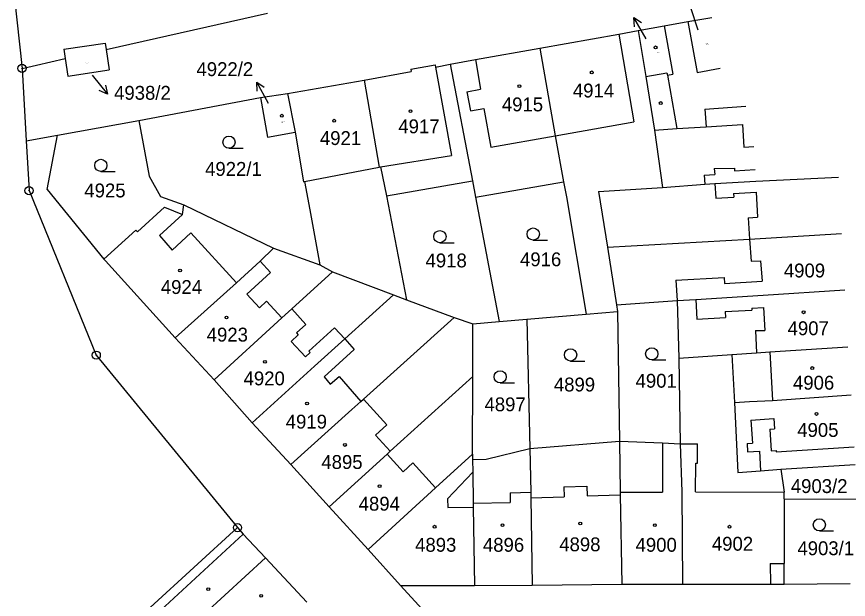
# Model space of a CAD drawing. Extents: x -735092 to -733385, y -1122435 to -1118992.
# Drawn here: x -734825.1 to -734723.1, y -1119282.4 to -1119211 of the extents above; entities that cross this region are included whole.
import ezdxf

# ---------------------------------------------------------------- set-up
doc = ezdxf.new("R2010")
doc.units = 0
for name, color, linetype in [('Vrstva 1', 7, 'Continuous'), ('Vrstva 16', 7, 'Continuous'), ('Vrstva 18', 7, 'Continuous'), ('Vrstva 19', 7, 'Continuous'), ('Vrstva 25', 7, 'Continuous'), ('Vrstva 4', 7, 'Continuous')]:
    doc.layers.add(name, color=color, linetype=linetype)

msp = doc.modelspace()

# ---------------------------------------------------------------- linework, layer by layer
at = {"layer": 'Vrstva 1'}
for points in [[(-734829.87, -1119168.04), (-734824.44, -1119217.32)], [(-734814.14, -1119215), (-734794.33, -1119210.55)], [(-734745.69, -1119212.11), (-734742.77, -1119211.58)], [(-734742.77, -1119211.58), (-734739.84, -1119211.08)], [(-734742.77, -1119211.58), (-734741.65, -1119217.81)], [(-734748.89, -1119212.7), (-734745.69, -1119212.11)], [(-734745.69, -1119212.11), (-734744.62, -1119218.03)], [(-734760.94, -1119214.83), (-734751.24, -1119213.13)], [(-734751.24, -1119213.13), (-734748.89, -1119212.7)], [(-734748.89, -1119212.7), (-734747.95, -1119218.31)], [(-734819.32, -1119214.97), (-734814.25, -1119214.24)], [(-734814.25, -1119214.24), (-734814.14, -1119215)], [(-734819.32, -1119214.97), (-734819.15, -1119216.13)], [(-734814.14, -1119215), (-734813.77, -1119217.52)], [(-734768.84, -1119216.25), (-734760.94, -1119214.83)], [(-734760.94, -1119214.83), (-734759.05, -1119225.6)], [(-734824.44, -1119217.32), (-734819.15, -1119216.13)], [(-734819.15, -1119216.13), (-734818.83, -1119218.27)], [(-734771.94, -1119216.8), (-734768.84, -1119216.25)], [(-734824.44, -1119217.32), (-734823.93, -1119226.22)], [(-734818.83, -1119218.27), (-734813.77, -1119217.52)], [(-734782.49, -1119218.75), (-734776.7, -1119217.71)], [(-734776.75, -1119217.41), (-734773.77, -1119216.87)], [(-734776.75, -1119217.41), (-734776.7, -1119217.71)], [(-734773.77, -1119216.87), (-734773.72, -1119217.17)], [(-734773.72, -1119217.17), (-734771.94, -1119216.8)], [(-734771.94, -1119216.8), (-734769.21, -1119231.11)], [(-734741.65, -1119217.81), (-734738.8, -1119217.29)], [(-734791.88, -1119220.41), (-734782.49, -1119218.75)], [(-734782.49, -1119218.75), (-734780.63, -1119229.43)], [(-734747.95, -1119218.31), (-734745.34, -1119217.88)], [(-734747.95, -1119218.31), (-734746.85, -1119224.91)], [(-734745.34, -1119217.88), (-734745.29, -1119218.15)], [(-734745.29, -1119218.15), (-734744.62, -1119218.03)], [(-734795.21, -1119220.89), (-734791.88, -1119220.41)], [(-734791.88, -1119220.41), (-734790.93, -1119225.16)], [(-734810.13, -1119223.7), (-734795.21, -1119220.89)], [(-734795.21, -1119220.89), (-734794.35, -1119225.77)], [(-734820.11, -1119225.52), (-734810.13, -1119223.7)], [(-734810.13, -1119223.7), (-734808.83, -1119230.52)], [(-734746.85, -1119224.91), (-734744.11, -1119224.7)], [(-734746.85, -1119224.91), (-734745.88, -1119231.94)], [(-734744.11, -1119224.7), (-734740.54, -1119224.48)], [(-734740.54, -1119224.48), (-734736.08, -1119224.19)], [(-734823.93, -1119226.22), (-734820.11, -1119225.52)], [(-734821.36, -1119232.16), (-734820.11, -1119225.52)], [(-734794.35, -1119225.77), (-734790.93, -1119225.16)], [(-734790.93, -1119225.16), (-734789.94, -1119231.23)], [(-734759.05, -1119225.6), (-734758.01, -1119231.24)], [(-734823.93, -1119226.22), (-734823.58, -1119232.31)], [(-734780.63, -1119229.43), (-734780.48, -1119229.41)], [(-734780.48, -1119229.41), (-734779.75, -1119232.96)], [(-734808.83, -1119230.52), (-734807.46, -1119233.04)], [(-734734.45, -1119231.16), (-734724.32, -1119230.65)], [(-734789.94, -1119231.23), (-734789.79, -1119231.2)], [(-734789.79, -1119231.2), (-734789.15, -1119234.67)], [(-734779.75, -1119232.96), (-734769.21, -1119231.11)], [(-734769.21, -1119231.11), (-734768.83, -1119233.11)], [(-734768.83, -1119233.11), (-734758.01, -1119231.24)], [(-734758.01, -1119231.24), (-734757.68, -1119233.07)], [(-734753.73, -1119232.42), (-734745.88, -1119231.94)], [(-734745.88, -1119231.94), (-734740.7, -1119231.51)], [(-734740.7, -1119231.51), (-734739.46, -1119231.44)], [(-734739.46, -1119231.44), (-734734.45, -1119231.16)], [(-734823.58, -1119232.31), (-734815.34, -1119252.48)], [(-734821.36, -1119232.16), (-734814.4, -1119240.7)], [(-734807.46, -1119233.04), (-734804.59, -1119234.05)], [(-734779.75, -1119232.96), (-734777.3, -1119245.68)], [(-734757.68, -1119233.07), (-734755.26, -1119247.46)], [(-734753.73, -1119232.42), (-734752.65, -1119239.26)], [(-734804.76, -1119235.24), (-734804.59, -1119234.05)], [(-734804.59, -1119234.05), (-734793.61, -1119239.35)], [(-734768.83, -1119233.11), (-734765.92, -1119248.36)], [(-734810.3, -1119237.38), (-734806.96, -1119234.34)], [(-734806.96, -1119234.34), (-734804.76, -1119235.24)], [(-734789.15, -1119234.67), (-734787.92, -1119241.41)], [(-734814.4, -1119240.7), (-734810.5, -1119237.16)], [(-734810.5, -1119237.16), (-734810.3, -1119237.38)], [(-734735.22, -1119238.25), (-734723.92, -1119237.56)], [(-734752.65, -1119239.26), (-734735.22, -1119238.25)], [(-734795.22, -1119240.94), (-734793.61, -1119239.35)], [(-734793.61, -1119239.35), (-734787.92, -1119241.41)], [(-734752.65, -1119239.26), (-734751.54, -1119246.32)], [(-734814.4, -1119240.7), (-734814.2, -1119240.92)], [(-734814.2, -1119240.92), (-734805.64, -1119250.34)], [(-734798.15, -1119243.6), (-734795.22, -1119240.94)], [(-734791.37, -1119246.82), (-734786.35, -1119242.25)], [(-734787.92, -1119241.41), (-734786.35, -1119242.25)], [(-734786.35, -1119242.25), (-734778.9, -1119245.07)], [(-734805.64, -1119250.34), (-734798.15, -1119243.6)], [(-734784.87, -1119250.48), (-734778.9, -1119245.07)], [(-734778.9, -1119245.07), (-734777.3, -1119245.68)], [(-734741.8, -1119245.65), (-734733.55, -1119245.13)], [(-734733.55, -1119245.13), (-734723.54, -1119244.48)], [(-734777.3, -1119245.68), (-734771.46, -1119247.87)], [(-734751.54, -1119246.32), (-734744.1, -1119245.77)], [(-734751.54, -1119246.32), (-734751.41, -1119247.13)], [(-734744.1, -1119245.77), (-734741.8, -1119245.65)], [(-734744.1, -1119245.77), (-734743.87, -1119252.83)], [(-734792.58, -1119247.92), (-734791.37, -1119246.82)], [(-734755.26, -1119247.46), (-734751.41, -1119247.13)], [(-734751.41, -1119247.13), (-734751.16, -1119263.01)], [(-734800.89, -1119255.49), (-734792.58, -1119247.92)], [(-734782.58, -1119257.88), (-734771.46, -1119247.87)], [(-734771.46, -1119247.87), (-734769.16, -1119248.63)], [(-734769.16, -1119248.63), (-734765.92, -1119248.36)], [(-734765.92, -1119248.36), (-734762.52, -1119248.07)], [(-734762.52, -1119248.07), (-734755.26, -1119247.46)], [(-734762.52, -1119248.07), (-734762.16, -1119263.93)], [(-734769.17, -1119255.08), (-734769.16, -1119248.63)], [(-734805.64, -1119250.34), (-734800.89, -1119255.49)], [(-734788.58, -1119253.84), (-734784.87, -1119250.48)], [(-734743.87, -1119252.83), (-734737.37, -1119252.38)], [(-734737.37, -1119252.38), (-734734.37, -1119252.19)], [(-734737.37, -1119252.38), (-734737.07, -1119258.27)], [(-734734.37, -1119252.19), (-734732.73, -1119252.08)], [(-734732.73, -1119252.08), (-734723.14, -1119251.47)], [(-734815.34, -1119252.48), (-734798.01, -1119273.62)], [(-734743.87, -1119252.83), (-734743.73, -1119263.34)], [(-734796.21, -1119260.76), (-734788.58, -1119253.84)], [(-734800.89, -1119255.49), (-734796.21, -1119260.76)], [(-734779.27, -1119264.26), (-734769.17, -1119255.08)], [(-734769.21, -1119264.6), (-734769.17, -1119255.08)], [(-734732.4, -1119258.02), (-734722.74, -1119257.35)], [(-734783.98, -1119259.14), (-734782.89, -1119258.16)], [(-734782.89, -1119258.16), (-734782.58, -1119257.88)], [(-734737.07, -1119258.27), (-734735.21, -1119258.17)], [(-734737.07, -1119258.27), (-734736.65, -1119266.88)], [(-734735.21, -1119258.17), (-734732.4, -1119258.02)], [(-734791.47, -1119265.88), (-734783.98, -1119259.14)], [(-734796.21, -1119260.76), (-734791.47, -1119265.88)], [(-734762.16, -1119263.93), (-734751.16, -1119263.01)], [(-734751.16, -1119263.01), (-734751.07, -1119269.29)], [(-734751.16, -1119263.01), (-734745.9, -1119263.24)], [(-734745.9, -1119263.24), (-734743.73, -1119263.34)], [(-734743.73, -1119263.34), (-734743.51, -1119269.25)], [(-734786.78, -1119271.09), (-734779.64, -1119264.6)], [(-734779.64, -1119264.6), (-734779.27, -1119264.26)], [(-734773.74, -1119268.75), (-734769.21, -1119264.6)], [(-734769.21, -1119264.6), (-734769.2, -1119265.25)], [(-734767.53, -1119265.22), (-734762.16, -1119263.93)], [(-734762.16, -1119263.93), (-734762.04, -1119269.29)], [(-734769.2, -1119265.25), (-734767.53, -1119265.22)], [(-734769.2, -1119265.25), (-734769.17, -1119266.82)], [(-734791.47, -1119265.88), (-734786.78, -1119271.09)], [(-734736.65, -1119266.88), (-734733.85, -1119266.65)], [(-734733.85, -1119266.65), (-734731.37, -1119266.45)], [(-734731.37, -1119266.45), (-734722.26, -1119265.9)], [(-734731.37, -1119266.45), (-734730.96, -1119269.28)], [(-734769.17, -1119266.82), (-734769.11, -1119270.62)], [(-734781.97, -1119276.29), (-734773.74, -1119268.75)], [(-734762.04, -1119269.29), (-734762.02, -1119269.97)], [(-734751.07, -1119269.29), (-734751.06, -1119269.59)], [(-734751.06, -1119269.59), (-734750.89, -1119280.57)], [(-734743.51, -1119269.25), (-734743.44, -1119280.55)], [(-734730.96, -1119270.09), (-734730.96, -1119269.28)], [(-734769.11, -1119270.62), (-734769.1, -1119271.12)], [(-734762.02, -1119269.97), (-734761.89, -1119280.67)], [(-734730.96, -1119270.09), (-734722.02, -1119270.13)], [(-734730.96, -1119270.09), (-734730.95, -1119278)], [(-734786.78, -1119271.09), (-734781.97, -1119276.29)], [(-734769.1, -1119271.12), (-734768.95, -1119280.71)], [(-734808.71, -1119283.42), (-734798.01, -1119273.62)], [(-734798.01, -1119273.62), (-734797.34, -1119274.42)], [(-734797.34, -1119274.42), (-734794.59, -1119277.33)], [(-734781.97, -1119276.29), (-734778.01, -1119280.73)], [(-734794.59, -1119277.33), (-734789.5, -1119282.74)], [(-734730.95, -1119280.55), (-734730.95, -1119278)], [(-734778.01, -1119280.73), (-734768.95, -1119280.71)], [(-734778.01, -1119280.73), (-734763.88, -1119296.17)], [(-734768.95, -1119280.71), (-734761.89, -1119280.67)], [(-734761.89, -1119280.67), (-734750.89, -1119280.57)], [(-734750.89, -1119280.57), (-734743.44, -1119280.55)], [(-734743.44, -1119280.55), (-734732.66, -1119280.56)], [(-734732.66, -1119280.56), (-734730.95, -1119280.55)], [(-734730.95, -1119280.55), (-734722.87, -1119280.48)]]:
    msp.add_lwpolyline(points, dxfattribs=at)
at = {"layer": 'Vrstva 25'}
for points in [[(-734741.51, -1119212.62), (-734742.461, -1119209.776)], [(-734747.88, -1119213.7), (-734749.384, -1119211.105)], [(-734749.315, -1119212.221), (-734749.384, -1119211.105), (-734748.45, -1119211.719)], [(-734815.86, -1119218.16), (-734813.948, -1119220.471)], [(-734814.2, -1119219.382), (-734813.948, -1119220.471), (-734814.971, -1119220.019)], [(-734794.21, -1119221.63), (-734795.641, -1119218.994)], [(-734795.603, -1119220.111), (-734795.641, -1119218.994), (-734794.724, -1119219.634)], [(-734799.06, -1119227.12), (-734797.31, -1119227.12)], [(-734814.78, -1119229.96), (-734813.03, -1119229.96)], [(-734773.19, -1119238.7), (-734771.44, -1119238.7)], [(-734761.74, -1119238.38), (-734759.99, -1119238.38)], [(-734757.16, -1119253.2), (-734755.41, -1119253.2)], [(-734747.21, -1119253.07), (-734745.46, -1119253.07)], [(-734765.8, -1119255.89), (-734764.05, -1119255.89)], [(-734726.65, -1119274.03), (-734724.9, -1119274.03)]]:
    msp.add_lwpolyline(points, dxfattribs=at)
for centre, radius in [((-734746.73, -1119214.75), 0.175), ((-734824.44, -1119217.32), 0.5), ((-734824.44, -1119217.32), 0.032), ((-734754.57, -1119217.81), 0.175), ((-734763.44, -1119219.51), 0.175), ((-734746.11, -1119221.57), 0.175), ((-734776.8, -1119222.57), 0.175), ((-734792.57, -1119223.13), 0.175), ((-734786.16, -1119223.74), 0.175), ((-734799.06, -1119226.37), 0.75), ((-734814.78, -1119229.21), 0.75), ((-734823.58, -1119232.31), 0.5), ((-734823.58, -1119232.31), 0.032), ((-734761.74, -1119237.63), 0.75), ((-734773.19, -1119237.95), 0.75), ((-734805.06, -1119242.1), 0.175), ((-734728.58, -1119247.22), 0.175), ((-734799.36, -1119247.86), 0.175), ((-734815.34, -1119252.48), 0.5), ((-734815.34, -1119252.48), 0.032), ((-734757.16, -1119252.45), 0.75), ((-734747.21, -1119252.32), 0.75), ((-734794.65, -1119253.3), 0.175), ((-734765.8, -1119255.14), 0.75), ((-734727.52, -1119254.06), 0.175), ((-734789.48, -1119258.41), 0.175), ((-734727, -1119259.69), 0.175), ((-734784.84, -1119263.49), 0.175), ((-734780.58, -1119268.54), 0.175), ((-734726.65, -1119273.28), 0.75), ((-734798.01, -1119273.62), 0.5), ((-734798.01, -1119273.62), 0.032), ((-734773.84, -1119273.51), 0.175), ((-734765.52, -1119273.32), 0.175), ((-734755.97, -1119273.12), 0.175), ((-734746.83, -1119273.32), 0.175), ((-734737.67, -1119273.51), 0.175), ((-734801.6, -1119281.16), 0.175), ((-734795.11, -1119281.98), 0.175)]:
    msp.add_circle(centre, radius, dxfattribs=at)
at = {"layer": 'Vrstva 4'}
for points in [[(-734751.24, -1119213.13), (-734749.4, -1119223.87)], [(-734768.84, -1119216.25), (-734768.2, -1119219.89)], [(-734773.72, -1119217.17), (-734771.78, -1119228.01)], [(-734745.29, -1119218.15), (-734744.11, -1119224.7)], [(-734769.87, -1119220.19), (-734768.2, -1119219.89)], [(-734769.87, -1119220.19), (-734769.45, -1119222.54)], [(-734769.45, -1119222.54), (-734767.79, -1119222.25)], [(-734767.79, -1119222.25), (-734766.95, -1119227)], [(-734740.68, -1119222.31), (-734735.68, -1119221.94)], [(-734740.68, -1119222.31), (-734740.54, -1119224.48)], [(-734759.05, -1119225.6), (-734749.4, -1119223.87)], [(-734736.08, -1119224.19), (-734735.93, -1119226.99)], [(-734766.95, -1119227), (-734759.05, -1119225.6)], [(-734735.93, -1119226.99), (-734734.68, -1119226.89)], [(-734780.48, -1119229.41), (-734771.78, -1119228.01)], [(-734789.79, -1119231.2), (-734780.63, -1119229.43)], [(-734739.56, -1119229.61), (-734737.07, -1119229.55)], [(-734739.56, -1119229.61), (-734739.46, -1119230.33)], [(-734737.07, -1119229.55), (-734737.06, -1119229.87)], [(-734737.06, -1119229.87), (-734734.53, -1119229.73)], [(-734740.76, -1119230.41), (-734739.46, -1119230.33)], [(-734740.76, -1119230.41), (-734740.7, -1119231.51)], [(-734739.46, -1119231.44), (-734739.36, -1119233.24)], [(-734737.17, -1119232.65), (-734734.38, -1119232.49)], [(-734737.17, -1119232.65), (-734737.14, -1119233.12)], [(-734734.38, -1119232.49), (-734734.23, -1119235.57)], [(-734739.36, -1119233.24), (-734737.14, -1119233.12)], [(-734807.58, -1119237.8), (-734804.76, -1119235.24)], [(-734735.38, -1119235.63), (-734734.23, -1119235.57)], [(-734735.38, -1119235.63), (-734735.22, -1119238.25)], [(-734807.58, -1119237.8), (-734806.02, -1119239.6)], [(-734806.02, -1119239.6), (-734803.72, -1119237.5)], [(-734803.72, -1119237.5), (-734798.15, -1119243.6)], [(-734735.22, -1119238.25), (-734735.01, -1119240.96)], [(-734795.22, -1119240.94), (-734793.96, -1119242.33)], [(-734735.01, -1119240.96), (-734733.85, -1119240.9)], [(-734733.85, -1119240.9), (-734733.65, -1119243.41)], [(-734796.89, -1119244.99), (-734793.96, -1119242.33)], [(-734744.25, -1119243.3), (-734738.32, -1119242.94)], [(-734738.32, -1119242.94), (-734738.27, -1119243.69)], [(-734744.25, -1119243.3), (-734744.1, -1119245.77)], [(-734738.27, -1119243.69), (-734733.65, -1119243.41)], [(-734796.89, -1119244.99), (-734795.31, -1119246.67)], [(-734795.31, -1119246.67), (-734794.44, -1119245.85)], [(-734794.44, -1119245.85), (-734792.58, -1119247.92)], [(-734741.8, -1119245.65), (-734741.69, -1119248.07)], [(-734791.37, -1119246.82), (-734789.62, -1119248.74)], [(-734738.19, -1119247.12), (-734734.93, -1119246.97)], [(-734738.19, -1119247.12), (-734738.17, -1119247.87)], [(-734734.94, -1119246.71), (-734733.48, -1119246.65)], [(-734734.94, -1119246.71), (-734734.93, -1119246.97)], [(-734733.48, -1119246.65), (-734733.34, -1119249.46)], [(-734741.69, -1119248.07), (-734738.17, -1119247.87)], [(-734790.77, -1119249.76), (-734789.62, -1119248.74)], [(-734789.25, -1119251.99), (-734786.12, -1119249.11)], [(-734786.12, -1119249.11), (-734784.87, -1119250.48)], [(-734791.44, -1119250.8), (-734790.57, -1119249.98)], [(-734790.77, -1119249.76), (-734790.57, -1119249.98)], [(-734734.5, -1119249.45), (-734733.34, -1119249.46)], [(-734734.5, -1119249.45), (-734734.37, -1119252.19)], [(-734791.44, -1119250.8), (-734789.67, -1119252.68)], [(-734784.87, -1119250.48), (-734783.7, -1119251.78)], [(-734789.67, -1119252.68), (-734789.1, -1119252.15)], [(-734789.25, -1119251.99), (-734789.1, -1119252.15)], [(-734787.4, -1119255.14), (-734783.7, -1119251.78)], [(-734732.73, -1119252.08), (-734732.4, -1119258.02)], [(-734787.4, -1119255.14), (-734786.64, -1119256.03)], [(-734786.64, -1119256.03), (-734785.53, -1119255.08)], [(-734785.53, -1119255.08), (-734782.89, -1119258.16)], [(-734782.58, -1119257.88), (-734779.7, -1119261.03)], [(-734735.04, -1119260.44), (-734732.24, -1119260.23)], [(-734735.04, -1119260.44), (-734734.83, -1119263.25)], [(-734732.24, -1119260.23), (-734732.15, -1119261.5)], [(-734781.08, -1119262.28), (-734779.7, -1119261.03)], [(-734732.74, -1119261.54), (-734732.15, -1119261.5)], [(-734732.74, -1119261.54), (-734732.55, -1119264.21)], [(-734781.08, -1119262.28), (-734779.27, -1119264.26)], [(-734745.9, -1119263.24), (-734745.89, -1119269.26)], [(-734743.73, -1119263.34), (-734741.58, -1119263.37)], [(-734741.61, -1119265.73), (-734741.58, -1119263.37)], [(-734735.52, -1119263.3), (-734734.83, -1119263.25)], [(-734735.52, -1119263.3), (-734735.45, -1119264.33)], [(-734779.64, -1119264.6), (-734777.7, -1119266.77)], [(-734735.45, -1119264.33), (-734734.01, -1119264.24)], [(-734734.01, -1119264.24), (-734733.85, -1119266.65)], [(-734732.55, -1119264.21), (-734731.95, -1119264.17)], [(-734731.95, -1119264.17), (-734731.94, -1119264.34)], [(-734731.94, -1119264.34), (-734722.36, -1119263.7)], [(-734777.7, -1119266.77), (-734776.49, -1119265.68)], [(-734776.49, -1119265.68), (-734773.74, -1119268.75)], [(-734741.85, -1119269.25), (-734741.8, -1119265.73)], [(-734741.8, -1119265.73), (-734741.61, -1119265.73)], [(-734772.24, -1119270.1), (-734769.17, -1119266.82)], [(-734757.99, -1119268.64), (-734755.17, -1119268.54)], [(-734757.99, -1119268.64), (-734757.95, -1119269.83)], [(-734755.17, -1119268.54), (-734755.13, -1119269.73)], [(-734764.59, -1119269.34), (-734762.04, -1119269.29)], [(-734764.59, -1119269.34), (-734764.56, -1119270.53)], [(-734755.13, -1119269.73), (-734751.06, -1119269.59)], [(-734751.07, -1119269.29), (-734745.89, -1119269.26)], [(-734741.85, -1119269.25), (-734730.96, -1119269.28)], [(-734772.24, -1119270.1), (-734772.22, -1119271.17)], [(-734769.11, -1119270.62), (-734764.56, -1119270.53)], [(-734762.02, -1119269.97), (-734757.95, -1119269.83)], [(-734772.22, -1119271.17), (-734769.1, -1119271.12)], [(-734807.95, -1119284.22), (-734797.34, -1119274.42)], [(-734802.08, -1119284.17), (-734794.59, -1119277.33)], [(-734732.67, -1119278.01), (-734730.95, -1119278)], [(-734732.67, -1119278.01), (-734732.66, -1119280.56)]]:
    msp.add_lwpolyline(points, dxfattribs=at)

# ---------------------------------------------------------------- texts
at = {"layer": 'Vrstva 16'}
for s, p in [('4922/2', (-734803.047, -1119218.27)), ('4938/2', (-734813.15, -1119221.17))]:
    msp.add_text(s, height=1.7, dxfattribs=at).set_placement(p)
at = {"layer": 'Vrstva 18'}
for s, height, p in [('4938/2', 0.1, (-734816.69, -1119216.72)), ('4922/1', 1.7, (-734801.99, -1119230.5)), ('4925', 1.7, (-734816.8, -1119233.14)), ('4918', 1.7, (-734774.95, -1119241.72)), ('4916', 1.7, (-734763.36, -1119241.58)), ('4899', 1.7, (-734759.21, -1119256.93)), ('4901', 1.7, (-734749.19, -1119256.47)), ('4897', 1.7, (-734767.72, -1119259.36)), ('4903/2', 1.7, (-734730.15, -1119269.38)), ('4903/1', 1.7, (-734729.34, -1119277))]:
    msp.add_text(s, height=height, dxfattribs=at).set_placement(p)
at = {"layer": 'Vrstva 19'}
for s, height, p in [('4913/2', 0.1, (-734740.66, -1119214.36)), ('4913/1', 0.1, (-734746.57, -1119215.4)), ('4914', 1.7, (-734756.88, -1119220.89)), ('4915', 1.7, (-734765.59, -1119222.59)), ('4922/2', 0.1, (-734792.63, -1119223.97)), ('4917', 1.7, (-734778.29, -1119225.28)), ('4921', 1.7, (-734787.91, -1119226.72)), ('4909', 1.7, (-734731, -1119242.95)), ('4924', 1.7, (-734807.42, -1119244.98)), ('4907', 1.7, (-734730.54, -1119250.03)), ('4923', 1.7, (-734801.79, -1119250.81)), ('4920', 1.7, (-734797.27, -1119256.18)), ('4906', 1.7, (-734729.88, -1119256.71)), ('4919', 1.7, (-734792.1, -1119261.48)), ('4905', 1.7, (-734729.36, -1119262.5)), ('4895', 1.7, (-734787.73, -1119266.43)), ('4894', 1.7, (-734783.15, -1119271.54)), ('4893', 1.7, (-734776.23, -1119276.58)), ('4896', 1.7, (-734767.91, -1119276.58)), ('4898', 1.7, (-734758.55, -1119276.52)), ('4900', 1.7, (-734749.19, -1119276.58)), ('4902', 1.7, (-734739.83, -1119276.45))]:
    msp.add_text(s, height=height, dxfattribs=at).set_placement(p)

doc.saveas('drawing.dxf')
